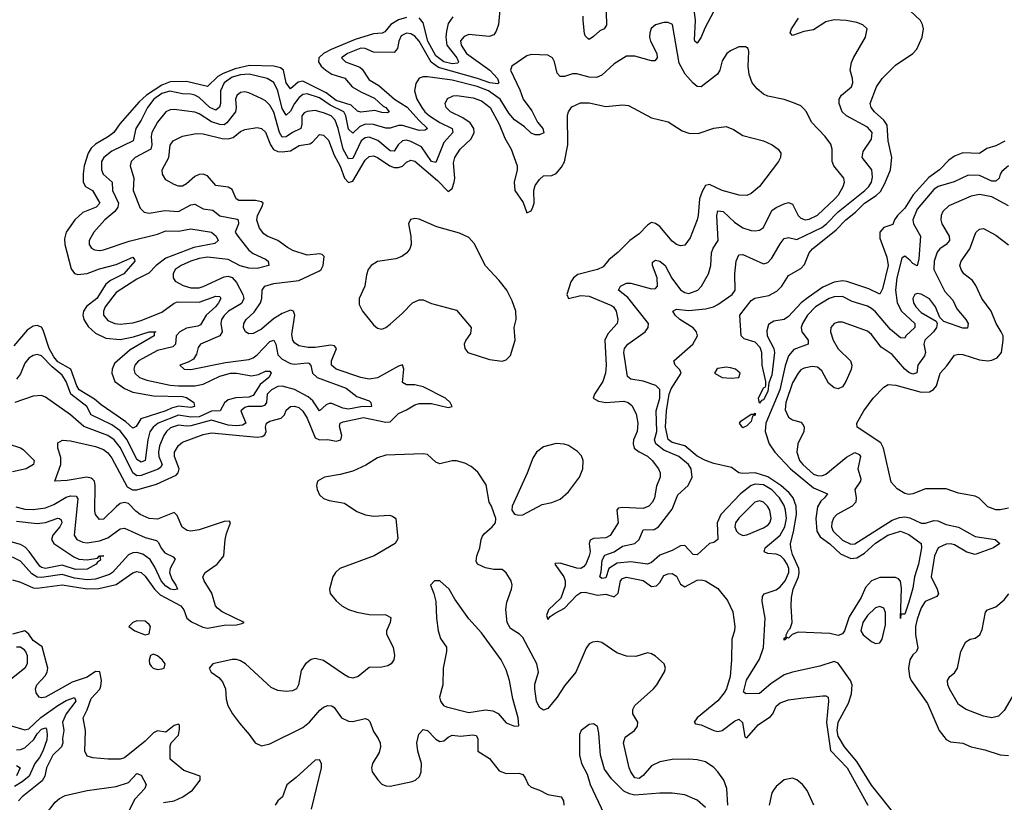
# Model space of a CAD drawing. Header units: inches. Extents: x 1694797 to 1849917, y 907313 to 1017959.
# Tile 739 of 834: x 1794345 to 1799090, y 994043 to 997813. Entities that reach past the tile are written whole.
import ezdxf

# ---------------------------------------------------------------- set-up
doc = ezdxf.new("R2010")
doc.units = ezdxf.units.IN
doc.header["$MEASUREMENT"] = 0
doc.layers.add('B7999', color=7, linetype='Continuous')

msp = doc.modelspace()

# ---------------------------------------------------------------- linework, layer by layer
at = {"layer": 'B7999', "color": 5}
for points, elevation in [([(1796663.8, 997916.2), (1796652.9, 997790), (1796642.2, 997757.8), (1796630, 997740.6), (1796607.3, 997732.7), (1796510, 997741.6), (1796487.1, 997732.9), (1796470, 997711.1), (1796472.1, 997690), (1796498.5, 997650), (1796610.4, 997570.4), (1796647.8, 997530), (1796654.7, 997510), (1796650, 997504.1), (1796611, 997509), (1796550.9, 997530.9), (1796363.1, 997583.1), (1796328.9, 997608.9), (1796270, 997709.9), (1796250, 997734.8), (1796230, 997745.4), (1796210, 997748.1), (1796184.1, 997735.9), (1796172.5, 997710), (1796165.5, 997674.5), (1796150, 997655.9), (1796050, 997657.2), (1796010, 997674), (1795990, 997676.2), (1795925.5, 997650), (1795896.5, 997630), (1795914.6, 997610), (1795984.3, 997584.3), (1795995.2, 997575.2), (1796030, 997524.4), (1796076.1, 997496.1), (1796151.3, 997430), (1796212.5, 997392.5), (1796268.8, 997328.8), (1796310.1, 997290), (1796298.9, 997281.1), (1796270, 997279.5), (1796190, 997303.3), (1796170, 997303.7), (1796130, 997290.6), (1796110, 997290.9), (1796050, 997307.9), (1796010, 997310.6), (1795982.7, 997297.3), (1795950, 997267.6), (1795930, 997286.4), (1795917.8, 997350), (1795906.6, 997370), (1795841.7, 997401.7), (1795790, 997437.7), (1795730, 997456.9), (1795710, 997453.2), (1795690, 997437.1), (1795669.5, 997410), (1795650, 997372.7), (1795630, 997353.4), (1795610, 997386.1), (1795590, 997470), (1795570, 997511.1), (1795537.2, 997530), (1795451.3, 997551.3), (1795410, 997548.2), (1795370, 997536.5), (1795331.5, 997510), (1795313.4, 997470), (1795312.9, 997410), (1795308.5, 997391.5), (1795290, 997377.9), (1795261.3, 997390), (1795210, 997438.9), (1795190, 997449.9), (1795170, 997454.5), (1795130, 997456.7), (1795068.8, 997468.8), (1795030, 997457.3), (1794991.8, 997430), (1794961.1, 997390), (1794931, 997329), (1794904.4, 997290), (1794891.7, 997230), (1794790, 997180.7), (1794751.3, 997150), (1794740.4, 997130), (1794739.1, 997090), (1794748.1, 997070), (1794791.2, 997030), (1794791.9, 996990), (1794820.8, 996930), (1794818.8, 996910), (1794804.4, 996890), (1794756.3, 996850), (1794702.2, 996790), (1794680.5, 996750), (1794680.6, 996730), (1794692.2, 996712.2), (1794705.4, 996705.4), (1794730, 996701.6), (1794750, 996704.2), (1794873.5, 996746.5), (1795010, 996779.6), (1795050, 996796.8), (1795110, 996794.9), (1795170, 996806), (1795270.1, 996790.1), (1795291.4, 996771.4), (1795302.3, 996750), (1795285.2, 996734.8), (1795183.8, 996716.2), (1795050, 996665.2), (1795002.4, 996630), (1794967, 996593), (1794910, 996563.4), (1794810, 996499.1), (1794756.6, 996430), (1794748.5, 996410), (1794749.5, 996390), (1794770, 996364.2), (1794803.1, 996350), (1794830, 996347.3), (1794890, 996353.5), (1794930, 996363.9), (1795030, 996404.3), (1795090, 996448.2), (1795106.1, 996453.9), (1795210, 996452.8), (1795290, 996481), (1795310, 996480.3), (1795314.8, 996470), (1795304, 996450), (1795288.6, 996430), (1795244, 996390), (1795216, 996344), (1795203.1, 996336.9), (1795150, 996327.4), (1795117.3, 996310), (1795099.2, 996290), (1795096.9, 996250), (1795083.2, 996236.8), (1795010, 996220.3), (1794917.6, 996170), (1794900.4, 996150), (1794895.1, 996130), (1794901, 996110), (1794923.2, 996090), (1794957.6, 996077.6), (1795070, 996053.2), (1795110, 996049.5), (1795190, 996050.4), (1795230, 996057.2), (1795310, 996095.7), (1795361.6, 996110), (1795390, 996110.1), (1795462.1, 996097.9), (1795495.6, 996104.4), (1795530, 996120.9), (1795550, 996120.9), (1795557.5, 996110), (1795545.6, 996090), (1795504.6, 996055.4), (1795470, 996002.8), (1795450, 995995.8), (1795387.4, 995992.6), (1795350, 995981.5), (1795331.9, 995968.1), (1795311.5, 995928.5), (1795270, 995928.3), (1795210, 995899.6), (1795170, 995899), (1795110, 995908.6), (1795011.9, 995870), (1794988.8, 995850), (1794972.7, 995827.3), (1794962.5, 995790), (1794950.4, 995690), (1794930, 995681.8), (1794910, 995694.9), (1794864, 995790), (1794830, 995833.3), (1794790, 995862.1), (1794690.2, 995910.2), (1794668.3, 995950), (1794591.8, 996010), (1794570, 996070.6), (1794550, 996101), (1794501.6, 996141.6), (1794450, 996194.4), (1794430, 996201), (1794410, 996196.2), (1794390, 996182.2), (1794370, 996158.7), (1794350, 996107.8), (1794330, 996082.5)], 540), ([(1797171.8, 997850), (1797173.7, 997786.3), (1797161.3, 997770), (1797140.9, 997759.1), (1797110, 997732.4), (1797090, 997718.7), (1797082.7, 997722.7), (1797070, 997735.1), (1797066.5, 997746.5), (1797060.6, 997810), (1797060.8, 997830)], 540), ([(1797690, 997855.2), (1797646.7, 997773.3), (1797630, 997729.7), (1797610, 997700.9), (1797598.3, 997710), (1797596.8, 997716.8), (1797601.5, 997810), (1797591.6, 997890)], 540), ([(1799092.1, 997227.9), (1799050, 997205.8), (1799006.4, 997193.6), (1798970, 997169.2), (1798890, 997172), (1798850, 997156.4), (1798823.3, 997136.7), (1798777.2, 997090), (1798726.1, 997053.9), (1798651, 996970), (1798610, 996905.4), (1798574.9, 996870), (1798561.4, 996850), (1798553.1, 996826.9), (1798510, 996811.7), (1798489.8, 996790.2), (1798490, 996760.9), (1798524, 996670), (1798529.7, 996630), (1798502.3, 996517.7), (1798490, 996490.9), (1798436.5, 996516.5), (1798331.5, 996551.5), (1798310, 996554.7), (1798270, 996548.7), (1798214.9, 996525.1), (1798144.4, 996475.6), (1798110.9, 996449.1), (1798050, 996384.3), (1798030, 996369.8), (1797979.3, 996360.7), (1797954.4, 996345.6), (1797945, 996315), (1797947.4, 996290), (1797979.9, 996230), (1797983.3, 996210), (1797970, 996100.9), (1797956.1, 996063.9), (1797950, 996022.9), (1797930, 995982), (1797920.8, 995979.2), (1797910, 995966), (1797905, 995990), (1797930, 996039.5), (1797937.5, 996042.5), (1797940.5, 996050), (1797940.9, 996070), (1797923.4, 996150), (1797921.4, 996210), (1797913.9, 996233.9), (1797890, 996260.3), (1797836.6, 996276.6), (1797821.3, 996290), (1797815.6, 996390), (1797870, 996460.7), (1797888.2, 996471.8), (1797955.7, 996484.3), (1797993.9, 996506.1), (1798017.7, 996530), (1798050, 996581.3), (1798110, 996614.4), (1798126.7, 996633.4), (1798150.5, 996690), (1798165.3, 996710), (1798279.3, 996800.7), (1798326.8, 996850), (1798373, 996887), (1798415.8, 996930), (1798473.1, 996966.9), (1798493.4, 996986.6), (1798514.9, 997025.1), (1798540.9, 997090), (1798547.5, 997150), (1798530.3, 997230), (1798525.5, 997305.5), (1798510.2, 997330.2), (1798463.9, 997370), (1798448.2, 997390), (1798443.4, 997410), (1798474.3, 997490), (1798501, 997530), (1798565.1, 997594.9), (1798649, 997650), (1798668.9, 997671.1), (1798695, 997730), (1798699.9, 997770), (1798696.4, 997790), (1798685.4, 997810), (1798636.3, 997856.3)], 520), ([(1796210, 997824.1), (1796170, 997812.8), (1796134, 997790), (1796105.5, 997754.5), (1796091.3, 997748.7), (1796050, 997744.9), (1795961.7, 997718.3), (1795846.4, 997670), (1795810.1, 997650), (1795787.7, 997630), (1795785.7, 997610), (1795797.8, 997590), (1795820.3, 997570), (1795850, 997551.1), (1795911.4, 997531.4), (1795948, 997490), (1795990, 997465.2), (1796055.7, 997435.7), (1796096.6, 997396.6), (1796109.3, 997390), (1796126.3, 997370), (1796115.7, 997364.3), (1796090, 997365.7), (1796056.6, 997376.6), (1795990, 997368.5), (1795973.6, 997373.6), (1795942, 997402), (1795870, 997424.9), (1795821.8, 997461.8), (1795710, 997516.7), (1795687.3, 997512.7), (1795650, 997479.9), (1795630, 997508.8), (1795617.1, 997570), (1795602.1, 997582.1), (1795570, 997588.8), (1795452.6, 997592.6), (1795383.7, 997576.3), (1795325.5, 997554.5), (1795300.2, 997539.8), (1795250, 997492), (1795150, 997515.4), (1795070, 997514.6), (1795030, 997497.8), (1794956.1, 997450), (1794921.6, 997418.4), (1794828.2, 997311.8), (1794799.8, 997270), (1794773.7, 997250), (1794710, 997213.8), (1794690, 997194.1), (1794675.9, 997170), (1794655.9, 997110), (1794650.5, 997070.5), (1794651.2, 997031.2), (1794662.8, 997010), (1794696.8, 996990), (1794731.2, 996930), (1794714.5, 996910), (1794650, 996885), (1794610.8, 996850), (1794568.6, 996790), (1794561.7, 996758.2), (1794562.7, 996730), (1794593.3, 996613.3), (1794610, 996590.2), (1794625.5, 996585.5), (1794670, 996590.1), (1794730, 996613.8), (1794810, 996634.8), (1794890, 996670.1), (1794899, 996659), (1794900.2, 996650), (1794847.2, 996590), (1794782.6, 996557.4), (1794761.2, 996538.8), (1794716.5, 996470), (1794667.5, 996432.5), (1794652.8, 996410), (1794650.1, 996390), (1794654.4, 996370), (1794675.1, 996335.1), (1794710, 996302.8), (1794759.8, 996279.8), (1794830, 996272.3), (1794894.2, 996285.8), (1794969.6, 996310), (1795002, 996310), (1794993.4, 996306.6), (1794993.1, 996290), (1794877.3, 996222.7), (1794802.6, 996157.4), (1794790.6, 996130), (1794789.7, 996110), (1794804, 996070), (1794850, 996036.1), (1794890, 996019.3), (1794990, 996001.5), (1795130, 995997.6), (1795150, 995993), (1795183.8, 995970), (1795188.5, 995950), (1795170, 995946), (1795110, 995951.3), (1795077.2, 995942.8), (1795050, 995928.7), (1794929.5, 995890.5), (1794906.3, 995853.7), (1794890, 995845.6), (1794856.6, 995876.6), (1794737.9, 995958), (1794706.2, 995986.2), (1794632.5, 996030), (1794620.3, 996050), (1794592.5, 996130), (1794530, 996165.8), (1794509.5, 996189.5), (1794487.9, 996230), (1794458.6, 996318.6), (1794450, 996332), (1794430, 996340.2), (1794410, 996337.4), (1794381.7, 996318.3), (1794317.4, 996242.6)], 520), ([(1798570, 993975.5), (1798450, 994126), (1798379.7, 994239.7), (1798320.1, 994310), (1798290, 994362.3), (1798284.6, 994390), (1798289.6, 994430), (1798338.7, 994521.2), (1798354.3, 994565.7), (1798356.4, 994610), (1798348.6, 994630), (1798290, 994712.9), (1798270, 994721.6), (1798201.3, 994698.7), (1798070, 994670.9), (1798030, 994658), (1797965.7, 994614.3), (1797910, 994566.8), (1797845.5, 994565.5), (1797833.7, 994573.7), (1797847.7, 994632.3), (1797910, 994732.4), (1797929.8, 994789.8), (1797937.3, 994930), (1797922.5, 995010), (1797924.7, 995035.3), (1797932.6, 995047.4), (1797990, 995067.2), (1798010, 995081.5), (1798034, 995110), (1798051.9, 995150), (1798051.1, 995170), (1798043.2, 995190), (1798030, 995213.2), (1798011.5, 995231.5), (1797990, 995238.4), (1797950, 995242.3), (1797932.2, 995250), (1797937, 995270), (1798009.5, 995330), (1798032.1, 995370), (1798039.7, 995410), (1798036.4, 995450), (1798030, 995472.7), (1798007, 995510), (1797970, 995549.2), (1797930, 995572.1), (1797890, 995576.5), (1797870, 995569.9), (1797818.9, 995530), (1797723.6, 995430), (1797706.6, 995390), (1797709.2, 995310), (1797690, 995294.2), (1797668.9, 995290), (1797610, 995236.2), (1797590, 995237.7), (1797550, 995280.2), (1797530, 995278.7), (1797490, 995256.8), (1797430, 995234.7), (1797390, 995198.7), (1797370, 995191), (1797290, 995202.2), (1797224.1, 995195.9), (1797185.1, 995170), (1797170, 995125.2), (1797150, 995121.1), (1797140.3, 995130), (1797147.1, 995152.9), (1797151.8, 995210), (1797165.5, 995234.5), (1797210, 995250.8), (1797250, 995276.6), (1797310, 995290.1), (1797330.6, 995309.4), (1797350, 995355.8), (1797402.8, 995357.2), (1797424.1, 995370), (1797490, 995455.1), (1797516.2, 995523.8), (1797566, 995570), (1797586.4, 995610), (1797581.5, 995650), (1797569, 995670), (1797522.2, 995710), (1797450, 995739.6), (1797410.4, 995770), (1797404.7, 995790), (1797416.1, 995830), (1797412.4, 995930), (1797429.4, 995990), (1797430, 996032.8), (1797410.9, 996050.9), (1797350, 996072.2), (1797290, 996081.5), (1797274.5, 996094.5), (1797256.7, 996210), (1797259.9, 996230), (1797276.2, 996250), (1797358.9, 996310), (1797374.4, 996330), (1797374.8, 996350), (1797275.7, 996475.7), (1797231.1, 996510), (1797240.9, 996530), (1797270, 996544.2), (1797290, 996543.7), (1797390, 996517.2), (1797410, 996518.8), (1797418.1, 996530), (1797416.7, 996570), (1797394.2, 996630), (1797394.9, 996645.1), (1797410, 996655.3), (1797430, 996650.2), (1797456.4, 996630), (1797487.6, 996567.6), (1797530, 996512.5), (1797550, 996498.7), (1797570, 996495), (1797612.7, 996510), (1797631.3, 996530), (1797664.5, 996590), (1797675.2, 996630), (1797678.7, 996690), (1797687, 996713), (1797711, 996750), (1797705, 996870), (1797710, 996893), (1797735, 996890), (1797790, 996838.4), (1797830, 996811.4), (1797870, 996798.2), (1797890, 996796.3), (1797910, 996799.7), (1797930, 996812.8), (1797970, 996895), (1797990, 996908.8), (1798030, 996926.2), (1798050, 996933.4), (1798070, 996925.2), (1798097.4, 996870), (1798110, 996856.6), (1798130, 996849.2), (1798150, 996852.4), (1798190, 996871.6), (1798273.1, 996950), (1798291, 996970), (1798313, 997010), (1798319.8, 997030), (1798316.5, 997050), (1798267.8, 997110), (1798261.1, 997130), (1798260.3, 997190), (1798253.4, 997213.4), (1798227.2, 997250), (1798160.3, 997320.3), (1798136.1, 997370), (1798124.5, 997384.5), (1798110, 997398), (1798073.5, 997413.5), (1798030, 997428.4), (1797950, 997445.3), (1797930, 997454.6), (1797899.9, 997479.9), (1797875.7, 997510), (1797859.8, 997550), (1797855.8, 997590), (1797859.7, 997659.7), (1797855.3, 997675.3), (1797843.2, 997683.2), (1797810, 997682), (1797770, 997662.9), (1797753.4, 997650), (1797730, 997616), (1797718.6, 997570), (1797708.5, 997551.5), (1797630, 997489.7), (1797610, 997491.1), (1797590, 997507.4), (1797551.6, 997551.6), (1797523.9, 997603.9), (1797491.6, 997790), (1797470, 997799.6), (1797450, 997800.5), (1797410, 997789.5), (1797389, 997771), (1797381.3, 997750), (1797380.3, 997730), (1797385.8, 997710), (1797415, 997650), (1797416.9, 997630), (1797405.3, 997614.7), (1797390, 997615.1), (1797310, 997638), (1797270, 997637.6), (1797210, 997601.4), (1797150, 997546.1), (1797124.7, 997535.3), (1797090, 997537.4), (1797030, 997552.7), (1797010, 997553.4), (1796970, 997540.3), (1796950, 997539.1), (1796935.9, 997555.9), (1796922.6, 997610), (1796913.3, 997630), (1796890, 997642.9), (1796810, 997645.6), (1796790, 997639.6), (1796717.1, 997590), (1796710.3, 997570), (1796755.3, 997475.3), (1796771.9, 997430), (1796814.1, 997374.1), (1796840.3, 997320.3), (1796866, 997290), (1796871.6, 997268.4), (1796850, 997259.3), (1796830, 997259), (1796810, 997267.4), (1796777.6, 997297.6), (1796730, 997330.7), (1796703.2, 997363.2), (1796660.6, 997430), (1796604.7, 997470), (1796550, 997492.4), (1796430, 997521.9), (1796310, 997538.3), (1796290, 997538.2), (1796270, 997531.1), (1796253.8, 997506.1), (1796247.8, 997470), (1796259, 997430), (1796283, 997390), (1796297, 997370), (1796320.8, 997350), (1796370, 997318.9), (1796429.1, 997289.1), (1796432.3, 997270), (1796390, 997222.2), (1796350, 997125.7), (1796329.5, 997130), (1796281.1, 997201.1), (1796230, 997225.9), (1796210, 997232.8), (1796190, 997229.4), (1796169.4, 997210.6), (1796150, 997180.7), (1796130, 997181.9), (1796071.8, 997231.8), (1796030, 997247), (1796010, 997245), (1795990.8, 997229.2), (1795950, 997144.4), (1795930, 997142.9), (1795903.4, 997190), (1795880.4, 997290), (1795865, 997330), (1795846.4, 997350), (1795810, 997365.4), (1795770, 997375.4), (1795730, 997371.9), (1795715.8, 997364.2), (1795705, 997350), (1795705.2, 997310), (1795700.3, 997290), (1795659.3, 997270), (1795630, 997248.8), (1795610, 997247), (1795597.5, 997270), (1795570, 997367.5), (1795550, 997401.6), (1795530, 997422.4), (1795512.5, 997432.5), (1795450, 997460.8), (1795430, 997465.2), (1795410, 997462.9), (1795391.8, 997448.2), (1795385.7, 997430), (1795388.9, 997390), (1795385.3, 997370), (1795343.1, 997316.9), (1795330, 997307.5), (1795310, 997308.7), (1795270, 997321.8), (1795210, 997360.6), (1795190, 997367.6), (1795090, 997380.9), (1795070, 997379.5), (1795050, 997369.8), (1795010, 997320.3), (1794982.5, 997270), (1794978.2, 997250), (1794982.4, 997210), (1794976.8, 997190), (1794901.1, 997150), (1794882.2, 997130), (1794878.3, 997110), (1794895.1, 997050), (1794892.3, 996990), (1794925.5, 996905.5), (1794945.7, 996885.7), (1794970, 996881.3), (1795045.5, 996894.5), (1795110, 996889.6), (1795170, 996921.1), (1795190, 996925.6), (1795230, 996902.4), (1795275.8, 996895.8), (1795310, 996869.2), (1795393, 996853), (1795398.6, 996850), (1795400.1, 996830), (1795384.5, 996790), (1795395.8, 996770), (1795450, 996703.5), (1795470, 996687.2), (1795530, 996660.2), (1795542.4, 996650), (1795546.7, 996630), (1795490, 996615.1), (1795450, 996616.3), (1795408.3, 996628.3), (1795350, 996658.5), (1795250, 996669.9), (1795210, 996662.9), (1795170, 996649.5), (1795122.8, 996630), (1795094.5, 996610), (1795084.8, 996590), (1795084.3, 996570), (1795094.5, 996554.5), (1795132.8, 996532.8), (1795170, 996522.2), (1795210, 996522.4), (1795230, 996527.9), (1795330, 996574.6), (1795350, 996578.7), (1795370, 996571.3), (1795390, 996548), (1795420.1, 996490), (1795426, 996470), (1795414, 996446), (1795351.2, 996410), (1795330, 996388.5), (1795318.1, 996370), (1795314.4, 996350), (1795321.3, 996310), (1795309.7, 996290.3), (1795216.1, 996250), (1795206.2, 996233.8), (1795197.9, 996202.1), (1795182.3, 996177.7), (1795156.8, 996163.2), (1795116.3, 996150), (1795138, 996130), (1795170, 996129), (1795337.4, 996162.6), (1795450, 996176), (1795470, 996184), (1795490, 996199.4), (1795550, 996262.5), (1795570, 996269.2), (1795579.8, 996250), (1795590, 996199.7), (1795610, 996177.5), (1795650, 996157.8), (1795670, 996153.3), (1795730, 996161), (1795738.1, 996158.1), (1795748.3, 996148.3), (1795756.6, 996110), (1795779, 996090), (1795918, 996038), (1795970, 995997.5), (1796030, 995977.6), (1796036.9, 995970), (1796040.5, 995950), (1795990, 995948.4), (1795930, 995937.7), (1795902.3, 995942.3), (1795850, 995965.1), (1795835.9, 995964.1), (1795822.2, 995957.8), (1795790, 995929.7), (1795757.3, 995977.3), (1795735.9, 995995.9), (1795670, 996031.6), (1795610, 996047.9), (1795590, 996046), (1795559.5, 996030), (1795538.7, 996010), (1795535.4, 995970), (1795524.9, 995955.1), (1795510, 995949.9), (1795444.9, 995950), (1795430, 995945.6), (1795410.8, 995930), (1795434.4, 995870), (1795419.3, 995860.7), (1795390, 995857.5), (1795350, 995860.2), (1795270, 995884.2), (1795170, 995856.4), (1795150, 995854.6), (1795110, 995860.9), (1795072.2, 995847.8), (1795052.9, 995830), (1795039.9, 995810), (1795019.7, 995760.3), (1795014.3, 995730), (1795016.1, 995710), (1795031.5, 995670), (1795024.2, 995655.8), (1795012.5, 995647.5), (1794930, 995617.1), (1794910, 995615.6), (1794890, 995630), (1794830.5, 995750.5), (1794800.5, 995790), (1794770, 995810.2), (1794654.5, 995854.5), (1794590, 995910.5), (1794470, 995994.6), (1794450, 996003.1), (1794410, 995999.4), (1794322.4, 995970)], 560), ([(1796432.7, 997827.3), (1796410, 997795.8), (1796401.9, 997758.1), (1796398.7, 997730), (1796404.4, 997690), (1796452, 997630), (1796460.6, 997610), (1796456.1, 997603.9), (1796430, 997600.8), (1796390, 997609.8), (1796350, 997639), (1796312.8, 997710), (1796290, 997798), (1796270, 997821.9)], 520), ([(1799110, 997109), (1799078, 997082), (1799069.5, 997070), (1799064.6, 997050), (1799050, 997035.4), (1799030, 997036.1), (1798970, 997062.4), (1798915.7, 997064.3), (1798847.8, 997032.2), (1798771.3, 997010), (1798750, 996995.2), (1798670, 996900.2), (1798649.6, 996850), (1798652.4, 996830), (1798686.6, 996770), (1798678.2, 996661.8), (1798670, 996627.3), (1798650, 996638.4), (1798635.4, 996655.4), (1798610, 996673.6), (1798606.9, 996673.1), (1798596.1, 996663.9), (1798572.1, 996570), (1798565.2, 996510), (1798573.1, 996450), (1798594, 996410), (1798658.2, 996350), (1798659, 996330), (1798615.6, 996290), (1798610, 996279.2), (1798590, 996280.3), (1798540.9, 996320.9), (1798470, 996406.6), (1798450, 996422.4), (1798430, 996433.2), (1798356.4, 996456.4), (1798310, 996479.4), (1798270, 996479), (1798245.8, 996470), (1798181, 996430), (1798141.3, 996390), (1798117.8, 996350), (1798111.6, 996330), (1798114.4, 996310), (1798144.5, 996270), (1798144.4, 996250), (1798075.4, 996224.6), (1798050, 996193.6), (1798033.6, 996146.4), (1798007.6, 996030), (1797941.5, 995870), (1797937.3, 995830), (1797957.7, 995770), (1797984.1, 995730), (1798059.9, 995650), (1798170, 995558.2), (1798237.3, 995530), (1798224, 995510), (1798206.1, 995493.9), (1798190, 995466.2), (1798181.9, 995410), (1798187.4, 995350), (1798202.4, 995322.4), (1798250, 995288.7), (1798300.9, 995240.9), (1798350, 995217.5), (1798379.2, 995220.8), (1798415.7, 995244.3), (1798470, 995292.1), (1798528.4, 995330), (1798590, 995348.8), (1798630, 995332.9), (1798689.2, 995290), (1798691, 995270), (1798676.1, 995190), (1798657.1, 995130), (1798650, 995074.5), (1798630, 995006.9), (1798610, 994949.6), (1798590.8, 994949.2), (1798590, 994929.2), (1798594.6, 995074.6), (1798589.1, 995109.1), (1798580.5, 995120.5), (1798566.5, 995126.5), (1798490, 995127.1), (1798450, 995109.9), (1798421.1, 995078.9), (1798399.6, 995030), (1798343.1, 994936.9), (1798319.6, 994870), (1798310, 994854.5), (1798290, 994846.8), (1798250, 994856.1), (1798097.5, 994862.5), (1798068.3, 994851.7), (1798050, 994834.5), (1798041, 994839), (1798038, 994830), (1798030, 994825.2), (1798030, 994834), (1798039.6, 994840.4), (1798038.7, 994850), (1798050, 994873.1), (1798058.9, 994881.1), (1798068.5, 994910), (1798062.3, 994990), (1798064.2, 995030), (1798072.6, 995070), (1798097.9, 995130), (1798101.9, 995150), (1798099.2, 995170), (1798070, 995236.5), (1798060.6, 995270), (1798059.7, 995290), (1798074.3, 995345.7), (1798088.2, 995430), (1798086.7, 995470), (1798073.1, 995510), (1798054, 995534), (1798013, 995570), (1797950, 995611.3), (1797890, 995630.5), (1797830, 995627.2), (1797810.7, 995630.7), (1797775.8, 995655.8), (1797690, 995676.1), (1797650, 995690.5), (1797610, 995711.6), (1797550, 995760.6), (1797490, 995776.7), (1797470, 995791.9), (1797457.2, 995850), (1797462.9, 995930), (1797475.6, 996010), (1797485.1, 996034.9), (1797533.3, 996110), (1797526.6, 996126.6), (1797504.4, 996150), (1797496.9, 996170), (1797589.7, 996250), (1797610.9, 996290), (1797607.1, 996310), (1797590, 996328.3), (1797527.1, 996370), (1797503.8, 996390), (1797493.3, 996410), (1797510, 996419.7), (1797570, 996413.1), (1797650, 996420.3), (1797688.6, 996430), (1797710, 996442.2), (1797778, 996490), (1797792.7, 996510), (1797791.7, 996590), (1797798.7, 996650), (1797810, 996680.3), (1797830, 996681.6), (1797930, 996637.7), (1797950, 996644), (1797970, 996663.9), (1798010, 996734), (1798030, 996759.7), (1798050, 996764.7), (1798090, 996754.1), (1798210, 996812.9), (1798234, 996830), (1798290, 996888.1), (1798417.2, 996990), (1798437.5, 997010), (1798449.5, 997030), (1798455.1, 997055.1), (1798451.7, 997090), (1798404.7, 997150), (1798410, 997178.9), (1798450, 997237.6), (1798452.9, 997270), (1798430, 997295.4), (1798329.1, 997350), (1798309.3, 997370), (1798293.9, 997410), (1798294.7, 997430), (1798306.2, 997450), (1798353.2, 997490), (1798360.3, 997510), (1798359.3, 997530), (1798347.6, 997570), (1798353.5, 997606.5), (1798362.6, 997630), (1798421.8, 997730), (1798429.6, 997770), (1798408.6, 997788.6), (1798379.3, 997799.3), (1798328.8, 997808.8), (1798270, 997813.3), (1798230, 997803.1), (1798170, 997764.5), (1798124.2, 997755.8), (1798070, 997737.2), (1798058.7, 997750), (1798064.5, 997770), (1798098.8, 997821.1)], 540), ([(1794310, 995114.6), (1794350, 995103.7), (1794410, 995077.1), (1794430, 995074.8), (1794550, 995091.8), (1794670, 995072.3), (1794726.6, 995073.4), (1794810, 995093.2), (1794890, 995148.8), (1794910, 995155.2), (1794930, 995149.9), (1794950, 995133.1), (1794994.4, 995070), (1795022.8, 995042.8), (1795121.7, 994990), (1795136.8, 994970), (1795150.7, 994930.7), (1795173, 994913), (1795227.2, 994887.2), (1795250, 994882.5), (1795330, 994896.6), (1795390, 994897.8), (1795415.5, 994904.5), (1795427.7, 994910), (1795321.2, 994961.2), (1795298, 994978), (1795288.8, 994990), (1795271.1, 995051.1), (1795233.7, 995110), (1795228.4, 995130), (1795238.5, 995150), (1795297.7, 995190), (1795328.9, 995230), (1795336, 995310), (1795341.8, 995338.2), (1795361.7, 995390), (1795357.1, 995397.1), (1795330, 995396.1), (1795210, 995356.4), (1795170, 995350.1), (1795152.7, 995352.7), (1795128.4, 995368.4), (1795104.6, 995424.6), (1795090, 995438.9), (1795010, 995408.1), (1794970, 995411.2), (1794926.2, 995430), (1794905.2, 995445.2), (1794870, 995482.6), (1794850, 995487.3), (1794830, 995482.3), (1794811.2, 995468.8), (1794750, 995407.7), (1794730, 995406.4), (1794710.2, 995430), (1794707.3, 995447.3), (1794709.6, 995570), (1794706, 995590), (1794698.6, 995598.6), (1794690, 995605.5), (1794669.6, 995609.6), (1794574.1, 995594.1), (1794514, 995590), (1794544.3, 995670), (1794544.1, 995704.1), (1794529.1, 995750), (1794530, 995774.5), (1794551.6, 995788.5), (1794590, 995785.2), (1794710, 995757.5), (1794750, 995742.2), (1794770, 995726.6), (1794790, 995701.3), (1794863.2, 995563.2), (1794889.4, 995549.4), (1794910, 995548.4), (1795004.2, 995575.8), (1795099.9, 995620.1), (1795108.8, 995630), (1795113.5, 995650), (1795091, 995710), (1795091.6, 995730), (1795110, 995762.9), (1795130, 995777.7), (1795230, 995815.9), (1795270, 995823.8), (1795490, 995802), (1795514.6, 995805.4), (1795526.8, 995813.2), (1795533.1, 995830), (1795530.1, 995850), (1795534.5, 995870), (1795550, 995880.2), (1795605.3, 995894.7), (1795620.8, 995910), (1795630, 995932.6), (1795650, 995950.6), (1795670, 995951.6), (1795690, 995944.7), (1795710, 995928.4), (1795730, 995894.6), (1795770, 995799.9), (1795790, 995790.3), (1795830, 995790.9), (1795870, 995783.8), (1795893.1, 995790), (1795897.6, 995810), (1795885.8, 995854.2), (1795890.1, 995869.9), (1795903.7, 995876.3), (1796002.6, 995897.4), (1796110, 995874.5), (1796130, 995875.5), (1796170, 995916.8), (1796210, 995934.5), (1796250, 995958.9), (1796270, 995964.9), (1796330, 995965.2), (1796410, 995945.6), (1796430.2, 995949.8), (1796419.1, 995970), (1796396.9, 995990), (1796290, 996044.4), (1796250, 996054.2), (1796210, 996054.7), (1796190, 996065.5), (1796196.8, 996130), (1796190, 996150.9), (1796170, 996144.2), (1796070, 996088.5), (1796030, 996081.5), (1795990, 996089.6), (1795870.5, 996130.6), (1795848.1, 996150), (1795848.6, 996170), (1795872.2, 996230), (1795862.8, 996242.8), (1795845, 996245), (1795770, 996234.4), (1795734.7, 996234.7), (1795690, 996242), (1795670, 996256.9), (1795662.3, 996270), (1795656.8, 996296.8), (1795671.5, 996390), (1795664.9, 996410), (1795650, 996414.2), (1795610, 996398.3), (1795567.8, 996372.2), (1795510, 996323.3), (1795470, 996301.3), (1795450, 996299.7), (1795433.7, 996310), (1795424.3, 996330), (1795425.2, 996350), (1795436.9, 996370), (1795475, 996405), (1795505.2, 996450), (1795512.5, 996470), (1795514.2, 996510), (1795526.3, 996530), (1795570, 996542.5), (1795690, 996557.8), (1795790, 996604.1), (1795798.3, 996610), (1795807.3, 996630), (1795813, 996673), (1795802.9, 996682.9), (1795790, 996685), (1795730, 996679.9), (1795661.9, 996701.9), (1795635.5, 996715.5), (1795590, 996750.1), (1795538.3, 996770), (1795521.6, 996781.6), (1795500.2, 996810), (1795488.3, 996848.3), (1795491.2, 996870), (1795514.2, 996914.2), (1795518, 996930), (1795510, 996936.3), (1795481.7, 996941.7), (1795402.1, 996942.1), (1795388.3, 996950), (1795370, 996995.8), (1795350, 997007.2), (1795290, 997014.8), (1795250, 997060.8), (1795230, 997069.1), (1795210, 997067.5), (1795190, 997058.1), (1795150, 997022), (1795130, 997011.1), (1795110, 997012.1), (1795090, 997019.2), (1795050, 997042.8), (1795033.6, 997070), (1795032.1, 997090), (1795064.1, 997150), (1795070, 997209.3), (1795085, 997230), (1795130, 997252.5), (1795195, 997265), (1795230, 997263), (1795320.7, 997240.7), (1795350, 997239), (1795373.7, 997246.3), (1795410, 997275.5), (1795430, 997284.4), (1795490, 997294.8), (1795510, 997288.9), (1795530, 997272.4), (1795554.6, 997210), (1795568.8, 997188.8), (1795590, 997178.4), (1795610, 997177.2), (1795650, 997182.5), (1795692.2, 997207.8), (1795744.1, 997215.9), (1795756.7, 997223.3), (1795790, 997260.7), (1795810, 997258), (1795833.4, 997233.4), (1795861.3, 997161.3), (1795890, 997107.1), (1795910, 997050.6), (1795930, 997028.7), (1795950, 997034.9), (1796010, 997136.3), (1796030, 997154.7), (1796050, 997157.3), (1796070, 997149.9), (1796129.2, 997109.2), (1796150, 997101.7), (1796170, 997100.8), (1796190, 997108.2), (1796210, 997126.7), (1796230, 997137.5), (1796250, 997132.3), (1796359.3, 997039.3), (1796410, 996985.2), (1796430, 996999.8), (1796439.5, 997030), (1796442.2, 997050), (1796436.1, 997123.9), (1796442.3, 997150), (1796467.8, 997190), (1796520.5, 997239.5), (1796535.7, 997270), (1796533.5, 997290), (1796516.1, 997316.1), (1796481.1, 997341.1), (1796421.8, 997370), (1796401.1, 997390), (1796395.9, 997410), (1796406.2, 997433.8), (1796433.9, 997446.1), (1796452.2, 997447.8), (1796530, 997436.7), (1796570, 997421.9), (1796612.1, 997390), (1796655.2, 997310), (1796682.5, 997242.5), (1796714.2, 997190), (1796743.2, 997110), (1796742.7, 997090), (1796728.2, 997030), (1796730.8, 996990), (1796772.1, 996932.1), (1796790, 996883.1), (1796810, 996892.3), (1796818.9, 996910), (1796824.1, 996930), (1796822.6, 996990), (1796830, 997014.5), (1796850, 997044.4), (1796870, 997062), (1796910, 997063.1), (1796930, 997072.9), (1796956.8, 997103.2), (1796971.2, 997128.8), (1796986, 997210), (1796985.8, 997354.2), (1796990.2, 997370), (1797006.2, 997393.8), (1797047.8, 997412.2), (1797090, 997412.9), (1797170, 997395.9), (1797250, 997402.8), (1797279.4, 997399.4), (1797390, 997340.9), (1797470, 997321.4), (1797538.1, 997278.1), (1797570, 997266.4), (1797615.5, 997264.5), (1797690, 997290.9), (1797750, 997299.1), (1797784.8, 997284.8), (1797830, 997254.8), (1797929.4, 997230), (1797972, 997210), (1798000.9, 997190), (1798012.7, 997170), (1798012.3, 997150), (1798002, 997130), (1797910.7, 997010), (1797870, 996975.4), (1797850, 996966.5), (1797811.7, 996968.3), (1797730, 996990.1), (1797670, 997020.1), (1797650, 997014.6), (1797633.7, 996986.3), (1797621, 996950), (1797615.2, 996870), (1797609.9, 996850), (1797576.6, 996763.4), (1797550, 996727.6), (1797530, 996723.6), (1797510, 996731.2), (1797490, 996747.2), (1797430, 996817), (1797410, 996832.4), (1797390, 996837), (1797370, 996824.2), (1797330, 996782.1), (1797284.8, 996750), (1797230, 996693.6), (1797184, 996656), (1797156.6, 996623.4), (1797129.4, 996610), (1797034.2, 996585.8), (1797013.4, 996570), (1797000.9, 996550), (1796981.7, 996490), (1796989.9, 996469.9), (1797050, 996485.2), (1797090, 996481.6), (1797196.4, 996436.4), (1797206.3, 996430), (1797219, 996410), (1797228.4, 996370), (1797223.7, 996350), (1797180.2, 996299.8), (1797165.1, 996270), (1797171.8, 996150), (1797168.9, 996110), (1797155.3, 996070), (1797114.9, 996010), (1797108.8, 995990), (1797135.1, 995975.1), (1797169.9, 995969.9), (1797256.3, 995976.3), (1797278.3, 995970), (1797295.3, 995955.3), (1797315.5, 995915.5), (1797324, 995870), (1797320.5, 995830), (1797303.8, 995790), (1797301.3, 995770), (1797306.4, 995750), (1797330, 995732), (1797370, 995711.4), (1797393.9, 995690), (1797423.2, 995650), (1797431.5, 995630), (1797431.6, 995610), (1797414.3, 995565.7), (1797403.7, 995510), (1797394, 995490), (1797376.4, 995470), (1797350, 995459.3), (1797250, 995463.7), (1797230, 995460.5), (1797222.3, 995450), (1797229.1, 995390), (1797190, 995329.4), (1797170, 995317.6), (1797110, 995313.8), (1797094.2, 995305.8), (1797088.9, 995290), (1797094.3, 995250), (1797090.3, 995230), (1797073, 995190), (1797062.5, 995177.5), (1797050, 995169.2), (1797030, 995170.6), (1796950, 995195.4), (1796926, 995194), (1796924.6, 995190), (1796968.3, 995130), (1796974.1, 995110), (1796973.2, 995086.8), (1796953.7, 995026.3), (1796893.8, 994970), (1796883.5, 994943.5), (1796890, 994923.9), (1796901.3, 994938.7), (1796925.1, 994954.9), (1796970, 994978.1), (1797030, 995040.5), (1797050, 995053.7), (1797070, 995055.7), (1797130, 995041.8), (1797170, 995046.7), (1797210, 995032.7), (1797229.3, 995050.7), (1797241.2, 995110), (1797250, 995121.1), (1797270, 995127.3), (1797350, 995111.9), (1797390, 995083), (1797413.7, 995086.3), (1797430, 995101.6), (1797450, 995135.8), (1797470, 995144.8), (1797490, 995145.6), (1797510, 995132.4), (1797530, 995093.7), (1797550, 995080.8), (1797610, 995114.3), (1797630, 995115.6), (1797650.5, 995110.5), (1797710, 995072.8), (1797756.2, 995016.2), (1797781.6, 994961.6), (1797792.3, 994890), (1797790.5, 994870), (1797776.9, 994830), (1797775.3, 994730), (1797768.4, 994650), (1797750.8, 994590), (1797740.9, 994570), (1797710, 994532.9), (1797609.9, 994450), (1797595.8, 994430), (1797601.9, 994421.9), (1797630, 994416.2), (1797690, 994389.1), (1797710, 994384.8), (1797731, 994389), (1797790, 994434.2), (1797810, 994443.4), (1797827.9, 994428), (1797838.9, 994358.9), (1797850, 994353.3), (1797903.6, 994416.4), (1797963.5, 994456.5), (1797974.3, 994470), (1797990, 994506), (1798010, 994522.3), (1798050, 994536.5), (1798110, 994545.7), (1798216.3, 994556.3), (1798230, 994556.4), (1798240.7, 994550), (1798242.4, 994530), (1798232.6, 994427.4), (1798253, 994293), (1798332.1, 994210), (1798432.3, 994030)], 580), ([(1799110, 996917.2), (1799030, 996959.6), (1798970, 996970.9), (1798930, 996962.7), (1798822.9, 996917.1), (1798794.3, 996890), (1798785, 996870), (1798783.7, 996850), (1798789.5, 996830), (1798824.2, 996770), (1798825.6, 996750), (1798809.7, 996730.3), (1798780.1, 996710), (1798767.2, 996692.8), (1798752.4, 996650), (1798751, 996610), (1798803.4, 996503.4), (1798842.2, 996462.2), (1798860.6, 996420.6), (1798904.3, 996370), (1798915.2, 996350), (1798912.4, 996327.6), (1798890, 996327), (1798799.1, 996359.1), (1798779.5, 996379.5), (1798759.2, 996430), (1798730, 996468.2), (1798690, 996491.8), (1798670, 996494.4), (1798659.5, 996490), (1798649, 996470), (1798652.6, 996450), (1798663.8, 996430), (1798690, 996403.6), (1798761.6, 996361.6), (1798766, 996350), (1798762.5, 996330), (1798749.1, 996310), (1798707.8, 996270), (1798701.6, 996250), (1798709.6, 996210), (1798706.1, 996193.9), (1798673.7, 996150), (1798667.9, 996112.1), (1798650, 996105.5), (1798630, 996113.3), (1798610, 996129.5), (1798550, 996200.2), (1798496.1, 996236.1), (1798450, 996297), (1798430, 996312.5), (1798310, 996355.7), (1798290, 996356.5), (1798270.6, 996350), (1798254, 996330), (1798252.1, 996310), (1798265.1, 996270), (1798290, 996228.6), (1798348.6, 996170), (1798355.1, 996150), (1798352.4, 996127.6), (1798325.6, 996070), (1798310, 996045.1), (1798290, 996035.8), (1798270, 996040.7), (1798243.3, 996063.2), (1798210, 996122.3), (1798190, 996139.8), (1798163.5, 996143.5), (1798125.2, 996134.8), (1798110, 996126.6), (1798096.1, 996110), (1798070, 996064.9), (1798037.3, 995970), (1798034, 995934), (1798050, 995898.8), (1798070, 995886.4), (1798110, 995874.5), (1798121.1, 995861.1), (1798125.6, 995850), (1798124.7, 995830), (1798095.4, 995770), (1798089.5, 995730), (1798103.6, 995690), (1798118.4, 995670), (1798170, 995624.1), (1798190, 995617.1), (1798210, 995616.6), (1798230, 995623.6), (1798330, 995706.8), (1798370, 995728.4), (1798390, 995719.1), (1798396.8, 995710), (1798384.2, 995650), (1798397.9, 995602.1), (1798396.6, 995590), (1798370.2, 995550), (1798376.8, 995510), (1798374.8, 995490), (1798356.9, 995470), (1798282.3, 995430), (1798267.6, 995412.4), (1798258.8, 995390), (1798257.9, 995370), (1798265, 995350), (1798310, 995305.5), (1798350, 995287.3), (1798370, 995289.2), (1798550, 995403.1), (1798584.3, 995415.7), (1798610, 995418.2), (1798634, 995414), (1798690, 995387.4), (1798710, 995388.4), (1798750, 995401.1), (1798770, 995398.9), (1798810, 995381), (1798868.9, 995368.9), (1798950, 995324.4), (1799046, 995310), (1799067.7, 995290), (1799037.3, 995270), (1798950, 995237.7), (1798910, 995249.1), (1798850, 995284), (1798830, 995289.1), (1798810, 995287), (1798770.8, 995270), (1798753, 995230), (1798736.8, 995130), (1798767.2, 995070), (1798772.7, 995047.3), (1798765.5, 995034.5), (1798708.7, 995011.4), (1798690, 994980.4), (1798670, 994926), (1798662, 994890), (1798661.9, 994850), (1798673, 994787), (1798666.7, 994770), (1798650, 994754.4), (1798635.1, 994730), (1798627.7, 994690), (1798633.8, 994650), (1798641.7, 994630), (1798719.5, 994519.5), (1798776.8, 994390), (1798810, 994346.4), (1798830, 994335.3), (1798890, 994328), (1798930.4, 994310), (1798996.4, 994296.4), (1799070, 994272.4), (1799110, 994268.9)], 560), ([(1799110, 995460.2), (1799070, 995452.9), (1799050, 995452.1), (1799010, 995467.2), (1798968.9, 995508.9), (1798950, 995518.5), (1798870, 995532.9), (1798810, 995553.4), (1798710, 995552.8), (1798650, 995529.4), (1798630, 995527), (1798610, 995531.2), (1798573.1, 995553.1), (1798545.1, 995585.1), (1798507.7, 995750), (1798495.5, 995775.5), (1798381.6, 995850), (1798378.7, 995870), (1798412.4, 995930), (1798458.6, 995990), (1798510, 996043.5), (1798530, 996055.6), (1798567.3, 996052.7), (1798690, 996019.1), (1798730, 996020.7), (1798748.3, 996031.7), (1798762.8, 996050), (1798780.9, 996110), (1798813.7, 996146.3), (1798850, 996197.2), (1798870, 996202.5), (1798890, 996201), (1798970, 996175.6), (1799010, 996169.9), (1799030, 996173.2), (1799055.1, 996184.9), (1799077.3, 996210), (1799085.2, 996270), (1799083.9, 996290), (1799075.3, 996310), (1799051, 996350), (1799026.3, 996410), (1798981.5, 996470), (1798953.3, 996533.3), (1798936.3, 996556.3), (1798895.5, 996590), (1798881.8, 996610), (1798876.5, 996630), (1798882.2, 996650), (1798924.6, 996710), (1798952.2, 996787.8), (1798970, 996804.2), (1798990, 996807.1), (1799050, 996775.7), (1799110, 996729.1)], 580), ([(1794290, 995770.1), (1794350, 995751), (1794362.5, 995742.5), (1794415, 995690), (1794412.6, 995670), (1794376, 995650), (1794310, 995634.9)], 560), ([(1797757.8, 994030), (1797753.7, 994110), (1797738.3, 994150), (1797710, 994190.8), (1797690, 994210.8), (1797650, 994238), (1797610, 994248.2), (1797570, 994250.6), (1797489.8, 994249.8), (1797430, 994239.1), (1797390, 994219), (1797350, 994172.8), (1797330, 994158.4), (1797310, 994161.1), (1797290, 994189.8), (1797283, 994210), (1797254.8, 994330), (1797263.2, 994356.8), (1797307.9, 994390), (1797322.7, 994410), (1797323.4, 994430), (1797300.4, 994470), (1797299.6, 994490), (1797309.3, 994510), (1797399.7, 994590), (1797416.1, 994610), (1797452, 994672), (1797457.6, 994690), (1797451.6, 994710), (1797410, 994747.6), (1797390, 994758.7), (1797370, 994764.2), (1797314, 994746), (1797270, 994747.7), (1797223.4, 994763.4), (1797150, 994813.3), (1797130, 994818.4), (1797105, 994815), (1797090, 994806.9), (1797074.4, 994785.6), (1797025.2, 994670), (1796970, 994605.2), (1796935.7, 994550), (1796890, 994495.5), (1796870, 994487), (1796850, 994500.6), (1796835.7, 994530), (1796828, 994590), (1796827.8, 994612.2), (1796845.2, 994670), (1796837.8, 994710), (1796770, 994838), (1796754, 994854), (1796710, 994881.5), (1796695.2, 994910), (1796687.7, 994972.3), (1796693.2, 995006.8), (1796716, 995070), (1796718, 995090), (1796713.3, 995110), (1796690, 995149.4), (1796670, 995165.6), (1796630, 995165.5), (1796590, 995173.4), (1796551.1, 995190), (1796544.5, 995204.5), (1796547.5, 995230), (1796562.7, 995270), (1796568.5, 995310), (1796575, 995325), (1796583.1, 995336.9), (1796622.6, 995370), (1796637.6, 995390), (1796639.5, 995410), (1796619.5, 995470), (1796608, 995490), (1796593.5, 995573.5), (1796553, 995633), (1796521.2, 995661.2), (1796490, 995676.5), (1796450, 995688), (1796430, 995688.9), (1796370, 995674.5), (1796350, 995682.3), (1796310, 995719.3), (1796290, 995722.5), (1796110, 995715.5), (1796070, 995703.2), (1796012.7, 995667.3), (1795950, 995638.3), (1795890, 995622.3), (1795814.8, 995610), (1795780.7, 995590), (1795775.5, 995570), (1795779.3, 995550), (1795790, 995524.9), (1795810, 995506.7), (1795836.9, 995496.9), (1795910, 995484.7), (1795970, 995444.4), (1796011.4, 995428.6), (1796050, 995421.7), (1796127.4, 995427.4), (1796142.6, 995422.6), (1796158, 995410), (1796167.8, 995312.3), (1796155.3, 995290), (1796054, 995230), (1795887.4, 995170), (1795866.5, 995150), (1795853.8, 995130), (1795838.5, 995070), (1795841.5, 995050), (1795870, 995013.4), (1795897.6, 994990), (1795930, 994972.6), (1795970, 994959.7), (1796030, 994948.6), (1796110, 994947.1), (1796133.9, 994933.9), (1796131.1, 994910), (1796113.5, 994870), (1796113.7, 994853.7), (1796145.6, 994790), (1796151.3, 994750), (1796147.8, 994730), (1796135.3, 994710), (1796119.1, 994700.9), (1796090, 994694.8), (1796030, 994693.5), (1795976, 994650), (1795950, 994641.8), (1795930, 994645.8), (1795910, 994657.5), (1795810, 994727), (1795770, 994735.8), (1795750, 994730.8), (1795722.8, 994710), (1795701, 994679), (1795689.4, 994610), (1795679.1, 994590), (1795659.7, 994580.3), (1795630, 994576.7), (1795590, 994581.8), (1795556.7, 994596.7), (1795433.7, 994710), (1795410, 994724.5), (1795390, 994731.6), (1795370, 994731.6), (1795276, 994710), (1795259.1, 994690), (1795267.7, 994670), (1795304.6, 994644.6), (1795323.4, 994623.4), (1795336.8, 994590), (1795340.7, 994540.7), (1795349, 994510), (1795370.3, 994470), (1795404.5, 994424.4), (1795451.8, 994370), (1795479.5, 994330), (1795510, 994315.8), (1795550, 994325.2), (1795710, 994404), (1795742.7, 994430), (1795792, 994488), (1795810, 994501.4), (1795830, 994509), (1795850, 994508.7), (1795860.9, 994500.9), (1795896.3, 994450), (1795930, 994433.7), (1795950, 994433), (1796010, 994447.8), (1796022.5, 994442.5), (1796032.2, 994432.2), (1796050, 994384.7), (1796073.6, 994350), (1796082.5, 994330), (1796084.6, 994310), (1796077.1, 994282.9), (1796046, 994230), (1796041.3, 994210), (1796044.7, 994190), (1796070.9, 994150.9), (1796090, 994131.6), (1796110, 994122), (1796130, 994120.6), (1796236.6, 994143.4), (1796253.3, 994150), (1796271.6, 994168.4), (1796279.6, 994190), (1796281.1, 994230), (1796264, 994290), (1796259.1, 994330), (1796268.9, 994371.1), (1796290, 994393.6), (1796310, 994389.4), (1796350, 994347.5), (1796370, 994336.3), (1796390, 994340.2), (1796410, 994357.9), (1796430, 994366.1), (1796470, 994361.9), (1796529, 994369), (1796544.8, 994364.8), (1796553.1, 994350), (1796552.6, 994290), (1796610, 994255.2), (1796655.4, 994195.4), (1796690, 994182.4), (1796750, 994183.8), (1796770, 994177.6), (1796781.9, 994161.9), (1796795, 994130), (1796810, 994116.8), (1796850, 994102), (1796890, 994080.6), (1796954.8, 994070), (1796965.7, 994050), (1796967.6, 994030)], 620), ([(1794326.4, 995466.4), (1794370, 995455.3), (1794410, 995453.3), (1794470, 995462.6), (1794510, 995478.6), (1794570, 995514), (1794590, 995519.7), (1794617.4, 995517.4), (1794625.8, 995505.8), (1794607.8, 995330), (1794621.5, 995310), (1794650, 995296.9), (1794670, 995293.6), (1794730, 995302.6), (1794770, 995316.9), (1794830, 995360.4), (1794850, 995363.8), (1794950, 995319.6), (1795004.5, 995304.5), (1795014.9, 995294.9), (1795027.9, 995267.9), (1795045.5, 995245.5), (1795085.4, 995225.4), (1795094.3, 995214.3), (1795070.1, 995170), (1795066.7, 995150), (1795077.9, 995117.9), (1795098.4, 995090), (1795105.5, 995070), (1795090, 995066.8), (1795072.3, 995070), (1795050, 995085.3), (1795026.9, 995110), (1794996.9, 995176.9), (1794973.7, 995213.7), (1794938.9, 995239), (1794910, 995246.7), (1794890, 995245.8), (1794870, 995235.9), (1794792.2, 995150), (1794778.4, 995141.5), (1794710, 995118.6), (1794670, 995115.2), (1794610, 995123.3), (1794550, 995140.1), (1794450, 995126.2), (1794430, 995128), (1794403.4, 995143.4), (1794350, 995205.8), (1794310, 995223.6)], 560), ([(1794330, 995398.5), (1794430, 995386.2), (1794470, 995392), (1794530, 995411.9), (1794537.6, 995410), (1794544.6, 995404.6), (1794547.7, 995390), (1794539.2, 995370), (1794505.2, 995330), (1794498.5, 995310), (1794509.5, 995289.5), (1794606, 995226), (1794630, 995215.4), (1794670, 995211.2), (1794719.8, 995220.2), (1794730, 995230.1), (1794750.6, 995230), (1794731.3, 995228.7), (1794734.4, 995210), (1794719.9, 995200.1), (1794714, 995190), (1794670, 995166.2), (1794614.7, 995165.3), (1794550, 995185.7), (1794470, 995170), (1794450, 995174.7), (1794441.7, 995181.7), (1794390.9, 995250.9), (1794371.7, 995271.7), (1794350, 995286.1), (1794116, 995350)], 540), ([(1799162.2, 994610), (1799090, 994486), (1799061.6, 994458.4), (1799030, 994450.3), (1798990, 994458), (1798905.5, 994490), (1798870, 994514), (1798826.7, 994590), (1798818.4, 994610), (1798817.1, 994630), (1798828.2, 994650), (1798850, 994667.6), (1798864.9, 994690), (1798881.1, 994770), (1798904.2, 994815.8), (1798926, 994830), (1798950, 994833.7), (1798972.9, 994850), (1798983.7, 994876.3), (1798999.9, 994960.1), (1799009.1, 994970.9), (1799050, 994985.7), (1799090, 995018.3), (1799112.6, 995047.4)], 580), ([(1795038, 994042), (1795090, 994051.3), (1795131.3, 994070), (1795178.3, 994101.6), (1795215.8, 994150), (1795214.9, 994170), (1795136.3, 994196.3), (1795071.1, 994251.1), (1795070, 994316), (1795075.3, 994330), (1795110, 994367.2), (1795116.2, 994396.2), (1795115.1, 994415.1), (1795110, 994420.3), (1795090, 994413.1), (1795050, 994381.3), (1795010, 994387.1), (1794990, 994378.6), (1794950, 994338.1), (1794850, 994257.3), (1794830, 994250.9), (1794771.7, 994251.7), (1794697.5, 994257.5), (1794670, 994266.4), (1794658.9, 994290), (1794663.3, 994390), (1794651, 994450), (1794670.9, 994489.1), (1794690, 994542.7), (1794730.8, 994589.2), (1794737, 994603), (1794739.6, 994630), (1794731.6, 994671.6), (1794710, 994673.7), (1794670, 994645.5), (1794598, 994622), (1794470, 994549.4), (1794450, 994546.2), (1794439.1, 994550), (1794424, 994570), (1794421.8, 994590), (1794427.3, 994610), (1794467.7, 994652.3), (1794477.7, 994670), (1794481.2, 994690), (1794453, 994793), (1794410, 994822.7), (1794390, 994854), (1794370, 994869.6), (1794310, 994853.6)], 580), ([(1794330, 994792.3), (1794350, 994791.6), (1794362.2, 994782.2), (1794373.6, 994770), (1794381.6, 994750), (1794381.9, 994710), (1794369.5, 994690), (1794297, 994630)], 560), ([(1794295.3, 994415.3), (1794370, 994392.7), (1794390, 994398), (1794447.5, 994452.5), (1794530, 994510.1), (1794570, 994533.8), (1794610, 994548.9), (1794616.6, 994530), (1794569.6, 994470.4), (1794551.7, 994430), (1794557.5, 994390), (1794551, 994350), (1794552.9, 994330), (1794546.1, 994310), (1794505.9, 994270), (1794474.2, 994210), (1794466.7, 994170), (1794453.9, 994146.1), (1794357.2, 994070), (1794340.2, 994050)], 560), ([(1794330, 994296.1), (1794350, 994297.5), (1794370, 994306.3), (1794414.1, 994345.9), (1794430, 994373.1), (1794450, 994395.2), (1794470, 994402.1), (1794475.1, 994395.1), (1794478.5, 994370), (1794475.6, 994344.4), (1794457.4, 994290), (1794440.9, 994259.1), (1794417.6, 994230), (1794390.9, 994170), (1794357.6, 994142.4), (1794321, 994119)], 540), ([(1797650, 994018.9), (1797610, 994054), (1797550, 994079.3), (1797490, 994088), (1797430, 994088), (1797310, 994077.3), (1797283.7, 994083.7), (1797257.4, 994097.4), (1797196.9, 994156.9), (1797162.7, 994202.7), (1797143.5, 994270), (1797136.9, 994376.9), (1797130, 994408.7), (1797110, 994421.2), (1797090, 994418), (1797050.7, 994390), (1797043.1, 994370), (1797043.1, 994270), (1797053, 994230), (1797079.5, 994179.5), (1797094.4, 994130), (1797160.6, 993990)], 640), ([(1795751, 994010), (1795800.1, 994210), (1795799.3, 994230), (1795790, 994248.7), (1795770, 994246.4), (1795677.6, 994162.4), (1795632.6, 994127.4), (1795611.8, 994070), (1795589.4, 994050), (1795576.7, 994030)], 580), ([(1794330, 994221), (1794347.2, 994210), (1794330, 994171.7)], 520), ([(1794470, 993983), (1794516.1, 994043.9), (1794537.8, 994062.2), (1794563.8, 994076.2), (1794670, 994099.9), (1794810, 994120.1), (1794870, 994139.3), (1794910, 994182), (1794930, 994174.9), (1794954.2, 994130), (1794949.2, 994110), (1794900.7, 994059.3), (1794864.6, 993990)], 560), ([(1798172.5, 994030), (1798140.6, 994100.6), (1798117.4, 994130), (1798090, 994151.1), (1798070, 994159.1), (1798030, 994151.1), (1797990, 994119.7), (1797977.4, 994102.6), (1797970, 994089.3), (1797956.2, 994030)], 620)]:
    msp.add_lwpolyline(points, dxfattribs=dict(at, elevation=elevation))
for points, elevation in [([(1796250, 996855.4), (1796229, 996851), (1796218.4, 996830), (1796230.3, 996770.3), (1796231.3, 996731.3), (1796226.2, 996710), (1796211.2, 996690), (1796187.1, 996672.9), (1796158.7, 996661.3), (1796070, 996648.9), (1796038.3, 996630), (1796025, 996610), (1796016.3, 996583.7), (1796008.6, 996530), (1795981.3, 996470), (1795982, 996442), (1795997.4, 996410), (1796050, 996342.8), (1796070, 996326.9), (1796090, 996322.8), (1796110, 996330.3), (1796130, 996346.7), (1796190, 996399.3), (1796238.3, 996450), (1796270, 996464.4), (1796290, 996463.6), (1796330, 996446.4), (1796450, 996414.4), (1796521.5, 996330), (1796518, 996302), (1796494.6, 996270), (1796487.4, 996250), (1796490.4, 996230), (1796505.5, 996210), (1796610, 996176.5), (1796670, 996168.8), (1796690, 996174.9), (1796710, 996196.3), (1796732.4, 996270), (1796727.8, 996330), (1796737.7, 996370), (1796736.3, 996410), (1796719.2, 996459.2), (1796692.1, 996510), (1796656.4, 996556.4), (1796590, 996628.3), (1796535.3, 996735.3), (1796510, 996764.7), (1796465.1, 996785.1), (1796355.5, 996815.5), (1796270, 996852.1)], 620), ([(1797750, 996138.8), (1797710, 996132.4), (1797704.4, 996130), (1797693.2, 996110), (1797730, 996089.7), (1797773.8, 996086.1), (1797810, 996089.4), (1797818, 996110), (1797795.1, 996130), (1797770, 996136.5)], 540), ([(1797830, 995847.6), (1797814.5, 995870), (1797820.8, 995879.2), (1797870, 995913.4), (1797886.6, 995913.4), (1797890, 995918), (1797890, 995908.3), (1797876.8, 995903.2), (1797870, 995878.4), (1797850, 995857.6)], 520), ([(1796930, 995771.9), (1796870, 995755.3), (1796835.6, 995730), (1796818.5, 995701.5), (1796791, 995629), (1796718, 995470), (1796716.3, 995450), (1796730, 995430.8), (1796750, 995426.7), (1796770, 995428.9), (1796862.7, 995477.3), (1796910, 995487.7), (1796950, 995504.4), (1796990, 995538.3), (1797042.8, 995610), (1797058.9, 995650), (1797061.4, 995690), (1797052, 995712), (1797033.5, 995733.5), (1796990, 995762), (1796968.9, 995768.9)], 620), ([(1797910, 995495.9), (1797888.4, 995490), (1797810, 995411.4), (1797795.5, 995390), (1797791.7, 995370), (1797799.8, 995350), (1797810, 995338.4), (1797830, 995328.8), (1797850, 995331.5), (1797930, 995365.7), (1797950, 995378.2), (1797959.6, 995390), (1797966, 995410), (1797959.6, 995450), (1797949, 995470), (1797930, 995489.8)], 580), ([(1796344.7, 995110), (1796325.5, 995090), (1796341.3, 995050), (1796350.4, 995010), (1796353.7, 994930), (1796362, 994870), (1796373.3, 994833.3), (1796401.3, 994790), (1796402.6, 994770), (1796386, 994690), (1796384.9, 994610), (1796367.7, 994550), (1796373, 994530), (1796388, 994510), (1796402.9, 994502.9), (1796510, 994475.6), (1796590, 994488.4), (1796624.7, 994484.7), (1796651.8, 994471.8), (1796690, 994426), (1796729.2, 994410.8), (1796748.9, 994411.1), (1796750, 994414), (1796747.6, 994450), (1796721.7, 994541.7), (1796705, 994630), (1796690, 994682), (1796665.6, 994730), (1796570, 994859.5), (1796510, 994926.6), (1796441.5, 995021.5), (1796415.4, 995070), (1796370, 995109.6)], 640), ([(1798490, 994987.2), (1798470, 994979.5), (1798430, 994944), (1798408.8, 994910), (1798398.8, 994870), (1798410.6, 994850), (1798450, 994818.3), (1798470, 994808.4), (1798490, 994812.1), (1798501.6, 994830), (1798517.6, 994897.6), (1798517.8, 994957.8), (1798510, 994978.5)], 560), ([(1794910, 994917.4), (1794890.8, 994910), (1794870.8, 994890), (1794900.7, 994870), (1794950, 994850.4), (1794970, 994854.8), (1794975.6, 994890), (1794970, 994900.7), (1794950, 994915.6)], 620), ([(1794990, 994757), (1794976, 994750), (1794968.7, 994728.7), (1794970.6, 994710), (1794979, 994699), (1794989, 994689), (1795010, 994683.1), (1795030, 994686), (1795042, 994690), (1795046, 994710), (1795031.8, 994730), (1795010, 994749.4)], 620)]:
    msp.add_lwpolyline(points, close=True, dxfattribs=dict(at, elevation=elevation))

doc.saveas('drawing.dxf')
